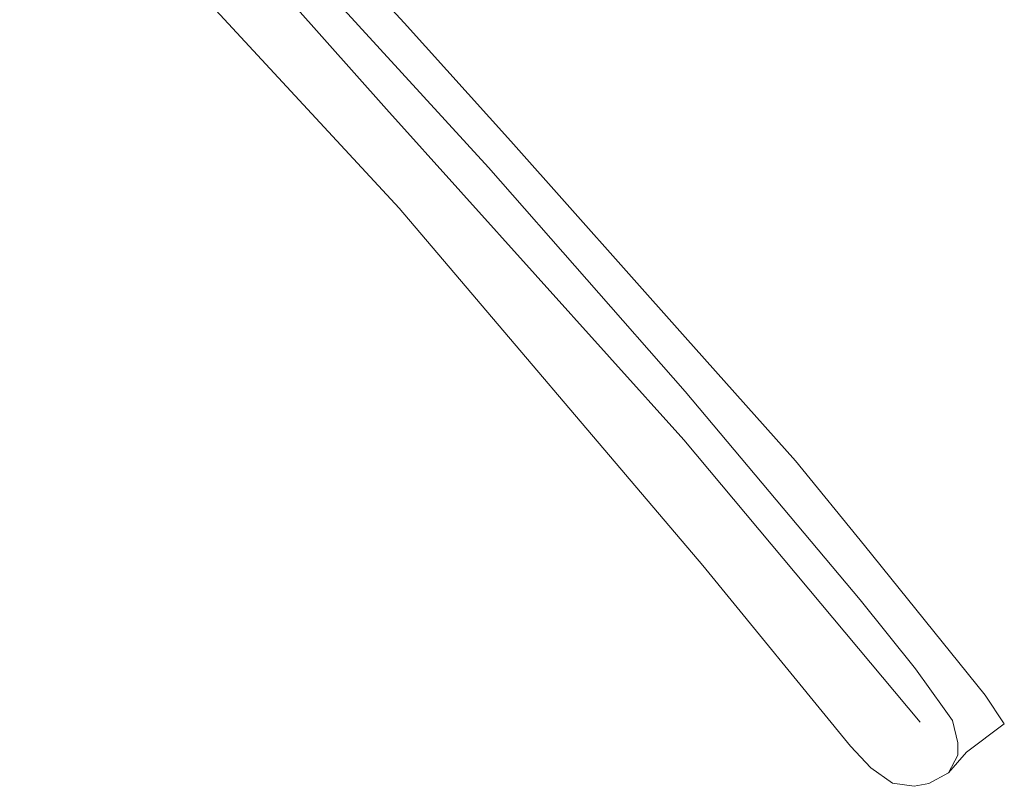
# Model space of a CAD drawing. Extents: x 150256 to 156914, y 461459 to 469481.
# Tile 699 of 731: x 155521 to 155578, y 467960 to 468005. Entities that reach past the tile are written whole.
import ezdxf

# ---------------------------------------------------------------- set-up
doc = ezdxf.new("R2010")
doc.units = 0
doc.header["$LTSCALE"] = 0.75
doc.layers.add('B-RO-GR-GRAS-GV', color=251, linetype='CONTINUOUS', lineweight=13)
doc.layers.add('B-RO-OG-WATER_SLOOT-GV', color=251, linetype='CONTINUOUS', lineweight=18)

msp = doc.modelspace()

# ---------------------------------------------------------------- linework, layer by layer
at = {"layer": 'B-RO-GR-GRAS-GV'}
msp.add_lwpolyline([(155535.461, 468009.813), (155548.098, 467996.001), (155559.567, 467982.95), (155569.767, 467970.787), (155572.982, 467966.77), (155574.655, 467964.449), (155575.142, 467963.77), (155575.461, 467962.465), (155575.45, 467961.741), (155574.914, 467960.719), (155575.96, 467961.916), (155578.163, 467963.573), (155577.038, 467965.24), (155570.013, 467973.96), (155565.988, 467978.907), (155559.551, 467986.115), (155549.389, 467997.54), (155543.175, 468004.43), (155535.649, 468012.588)], dxfattribs=at)
at = {"layer": 'B-RO-OG-WATER_SLOOT-GV'}
for points in [[(155520.762, 468017.522), (155542.886, 467993.624), (155560.583, 467972.788), (155569.203, 467962.268), (155570.384, 467960.998), (155571.65, 467960.106), (155572.904, 467959.924), (155573.757, 467960.079), (155574.914, 467960.719), (155575.45, 467961.741), (155575.461, 467962.465), (155575.142, 467963.77), (155574.655, 467964.449), (155572.982, 467966.77), (155569.767, 467970.787), (155559.567, 467982.95), (155548.098, 467996.001), (155535.461, 468009.813)], [(155520.762, 468017.522), (155542.886, 467993.624), (155560.583, 467972.788), (155569.203, 467962.268), (155570.384, 467960.998), (155571.65, 467960.106), (155572.904, 467959.924), (155573.757, 467960.079), (155574.914, 467960.719), (155575.45, 467961.741), (155575.461, 467962.465), (155575.142, 467963.77), (155574.655, 467964.449), (155572.982, 467966.77), (155569.767, 467970.787), (155559.567, 467982.95), (155548.098, 467996.001), (155535.461, 468009.813)], [(155525.96, 468017.61), (155542.15, 467999.397), (155559.478, 467980.117), (155573.249, 467963.663)], [(155573.249, 467963.663), (155559.478, 467980.117), (155542.15, 467999.397), (155525.96, 468017.61)], [(155525.96, 468017.61), (155542.15, 467999.397), (155559.478, 467980.117), (155573.249, 467963.663)], [(155573.249, 467963.663), (155559.478, 467980.117), (155542.15, 467999.397), (155525.96, 468017.61)]]:
    msp.add_lwpolyline(points, dxfattribs=at)

doc.saveas('drawing.dxf')
